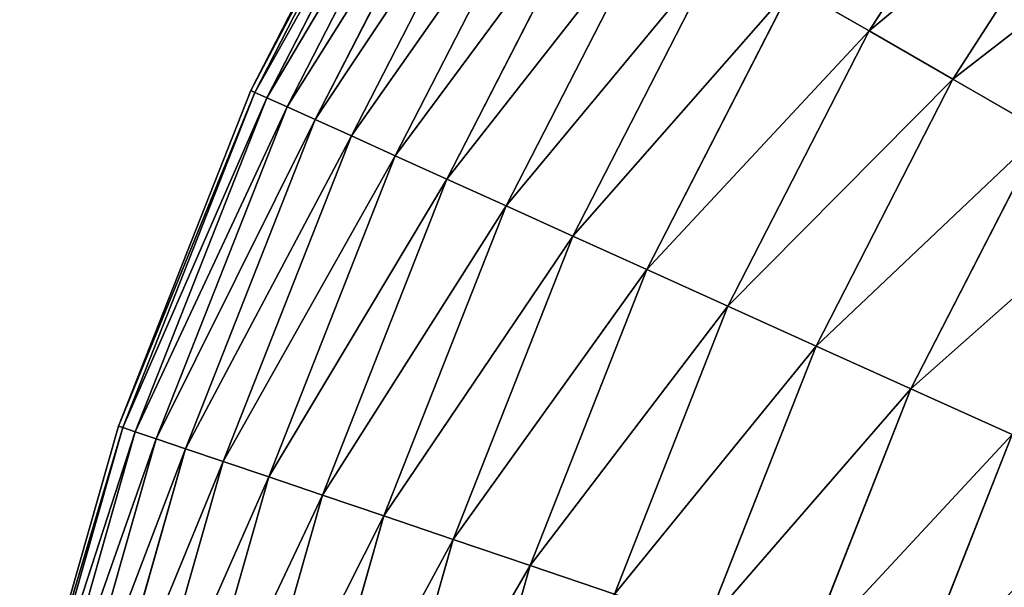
# Model space of a CAD drawing. Extents: x 5 to 965, y 4 to 104.
# Tile 332 of 656: x 436.55 to 449.94, y 67.39 to 75.11. Entities that reach past the tile are written whole.
import ezdxf

# ---------------------------------------------------------------- set-up
doc = ezdxf.new("R2010")
doc.units = 0
doc.layers.get('0').update_dxf_attribs({"color": 13, "linetype": 'CONTINUOUS'})

# ---------------------------------------------------------------- blocks, each defined once
blk = doc.blocks.new('COMPONENT_4')
for p, q in [((6.653, 74.939, 49.94), (4.415, 70.573, 49.94)), ((6.705, 74.909, 47.486), (4.47, 70.548, 47.486)), ((6.705, 74.909, 52.393), (4.47, 70.548, 52.393)), ((15.101, 74.922, 24.235), (12.824, 71.383, 24.235)), ((15.101, 74.922, 75.645), (12.824, 71.383, 75.645)), ((6.862, 74.819, 45.039), (4.634, 70.473, 45.039)), ((6.862, 74.819, 54.841), (4.634, 70.473, 54.841)), ((7.122, 74.669, 42.603), (4.908, 70.35, 42.603)), ((7.122, 74.669, 57.276), (4.908, 70.35, 57.276)), ((7.486, 74.459, 40.185), (5.291, 70.177, 40.185)), ((7.486, 74.459, 59.694), (5.291, 70.177, 59.694)), ((7.953, 74.19, 37.791), (5.782, 69.955, 37.791)), ((7.953, 74.19, 62.089), (5.782, 69.955, 62.089)), ((16.17, 74.157, 22.161), (13.963, 70.727, 22.161)), ((16.17, 74.157, 77.718), (13.963, 70.727, 77.718)), ((8.521, 73.863, 35.426), (6.379, 69.685, 35.426)), ((8.521, 73.863, 64.454), (6.379, 69.685, 64.454)), ((9.188, 73.478, 33.095), (7.081, 69.367, 33.095)), ((9.188, 73.478, 66.784), (7.081, 69.367, 66.784)), ((9.955, 73.037, 30.806), (7.887, 69.003, 30.806)), ((9.955, 73.037, 69.074), (7.887, 69.003, 69.074)), ((10.817, 72.539, 28.562), (8.794, 68.593, 28.562)), ((10.817, 72.539, 71.318), (8.794, 68.593, 71.318)), ((11.774, 71.988, 26.37), (9.801, 68.138, 26.37)), ((11.774, 71.988, 73.51), (9.801, 68.138, 73.51)), ((12.824, 71.383, 24.235), (11.774, 71.988, 26.37)), ((11.774, 71.988, 73.51), (12.824, 71.383, 75.645)), ((12.824, 71.383, 24.235), (10.904, 67.639, 24.235)), ((12.824, 71.383, 75.645), (10.904, 67.639, 75.645)), ((13.963, 70.727, 22.161), (12.824, 71.383, 24.235)), ((12.824, 71.383, 75.645), (13.963, 70.727, 77.718)), ((13.963, 70.727, 22.161), (12.102, 67.097, 22.161)), ((13.963, 70.727, 77.718), (12.102, 67.097, 77.718)), ((15.189, 70.02, 20.155), (13.963, 70.727, 22.161)), ((13.963, 70.727, 77.718), (15.189, 70.02, 79.725)), ((4.415, 70.573, 49.94), (2.615, 66.008, 49.94)), ((4.47, 70.548, 47.486), (2.672, 65.989, 47.486)), ((4.47, 70.548, 52.393), (2.672, 65.989, 52.393)), ((4.634, 70.473, 45.039), (2.843, 65.931, 45.039)), ((4.634, 70.473, 54.841), (2.843, 65.931, 54.841)), ((4.47, 70.548, 47.486), (4.415, 70.573, 49.94)), ((4.415, 70.573, 49.94), (4.47, 70.548, 52.393)), ((4.634, 70.473, 45.039), (4.47, 70.548, 47.486)), ((4.47, 70.548, 52.393), (4.634, 70.473, 54.841)), ((4.908, 70.35, 42.603), (4.634, 70.473, 45.039)), ((4.634, 70.473, 54.841), (4.908, 70.35, 57.276)), ((4.908, 70.35, 42.603), (3.128, 65.834, 42.603)), ((4.908, 70.35, 57.276), (3.128, 65.834, 57.276)), ((5.291, 70.177, 40.185), (4.908, 70.35, 42.603)), ((4.908, 70.35, 57.276), (5.291, 70.177, 59.694)), ((5.291, 70.177, 40.185), (3.526, 65.699, 40.185)), ((5.291, 70.177, 59.694), (3.526, 65.699, 59.694)), ((5.782, 69.955, 37.791), (5.291, 70.177, 40.185)), ((5.291, 70.177, 59.694), (5.782, 69.955, 62.089)), ((5.782, 69.955, 37.791), (4.036, 65.527, 37.791)), ((5.782, 69.955, 62.089), (4.036, 65.527, 62.089)), ((6.379, 69.685, 35.426), (5.782, 69.955, 37.791)), ((5.782, 69.955, 62.089), (6.379, 69.685, 64.454)), ((15.189, 70.02, 20.155), (13.391, 66.514, 20.155)), ((15.189, 70.02, 79.725), (13.391, 66.514, 79.725)), ((6.379, 69.685, 35.426), (4.657, 65.317, 35.426)), ((6.379, 69.685, 64.454), (4.657, 65.317, 64.454)), ((7.081, 69.367, 33.095), (6.379, 69.685, 35.426)), ((6.379, 69.685, 64.454), (7.081, 69.367, 66.784)), ((7.081, 69.367, 33.095), (5.387, 65.07, 33.095)), ((7.081, 69.367, 66.784), (5.387, 65.07, 66.784)), ((7.887, 69.003, 30.806), (7.081, 69.367, 33.095)), ((7.081, 69.367, 66.784), (7.887, 69.003, 69.074)), ((7.887, 69.003, 30.806), (6.224, 64.786, 30.806)), ((7.887, 69.003, 69.074), (6.224, 64.786, 69.074)), ((8.794, 68.593, 28.562), (7.887, 69.003, 30.806)), ((7.887, 69.003, 69.074), (8.794, 68.593, 71.318)), ((8.794, 68.593, 28.562), (7.167, 64.467, 28.562)), ((8.794, 68.593, 71.318), (7.167, 64.467, 71.318)), ((9.801, 68.138, 26.37), (8.794, 68.593, 28.562)), ((8.794, 68.593, 71.318), (9.801, 68.138, 73.51)), ((9.801, 68.138, 26.37), (8.214, 64.112, 26.37)), ((9.801, 68.138, 73.51), (8.214, 64.112, 73.51)), ((10.904, 67.639, 24.235), (9.801, 68.138, 26.37)), ((9.801, 68.138, 73.51), (10.904, 67.639, 75.645)), ((10.904, 67.639, 24.235), (9.361, 63.724, 24.235)), ((10.904, 67.639, 75.645), (9.361, 63.724, 75.645)), ((12.102, 67.097, 22.161), (10.904, 67.639, 24.235)), ((10.904, 67.639, 75.645), (12.102, 67.097, 77.718)), ((12.102, 67.097, 22.161), (10.606, 63.303, 22.161)), ((12.102, 67.097, 77.718), (10.606, 63.303, 77.718)), ((13.391, 66.514, 20.155), (12.102, 67.097, 22.161)), ((12.102, 67.097, 77.718), (13.391, 66.514, 79.725)), ((13.391, 66.514, 20.155), (11.946, 62.849, 20.155)), ((13.391, 66.514, 79.725), (11.946, 62.849, 79.725)), ((14.769, 65.892, 18.22), (13.391, 66.514, 20.155)), ((13.391, 66.514, 79.725), (14.769, 65.892, 81.659)), ((2.615, 66.008, 49.94), (1.271, 61.289, 49.94)), ((2.672, 65.989, 47.486), (1.33, 61.275, 47.486)), ((2.672, 65.989, 52.393), (1.33, 61.275, 52.393)), ((2.843, 65.931, 45.039), (1.506, 61.234, 45.039)), ((2.843, 65.931, 54.841), (1.506, 61.234, 54.841)), ((2.672, 65.989, 47.486), (2.615, 66.008, 49.94)), ((2.615, 66.008, 49.94), (2.672, 65.989, 52.393)), ((2.843, 65.931, 45.039), (2.672, 65.989, 47.486)), ((2.672, 65.989, 52.393), (2.843, 65.931, 54.841)), ((3.128, 65.834, 42.603), (2.843, 65.931, 45.039)), ((2.843, 65.931, 54.841), (3.128, 65.834, 57.276)), ((14.769, 65.892, 18.22), (13.378, 62.364, 18.22)), ((14.769, 65.892, 81.659), (13.378, 62.364, 81.659)), ((3.128, 65.834, 42.603), (1.799, 61.166, 42.603)), ((3.128, 65.834, 57.276), (1.799, 61.166, 57.276)), ((3.526, 65.699, 40.185), (3.128, 65.834, 42.603)), ((3.128, 65.834, 57.276), (3.526, 65.699, 59.694)), ((3.526, 65.699, 40.185), (2.208, 61.071, 40.185)), ((3.526, 65.699, 59.694), (2.208, 61.071, 59.694)), ((4.036, 65.527, 37.791), (3.526, 65.699, 40.185)), ((3.526, 65.699, 59.694), (4.036, 65.527, 62.089)), ((4.036, 65.527, 37.791), (2.733, 60.949, 37.791)), ((4.036, 65.527, 62.089), (2.733, 60.949, 62.089)), ((4.657, 65.317, 35.426), (4.036, 65.527, 37.791)), ((4.036, 65.527, 62.089), (4.657, 65.317, 64.454)), ((4.657, 65.317, 35.426), (3.371, 60.801, 35.426)), ((4.657, 65.317, 64.454), (3.371, 60.801, 64.454)), ((5.387, 65.07, 33.095), (4.657, 65.317, 35.426)), ((4.657, 65.317, 64.454), (5.387, 65.07, 66.784)), ((5.387, 65.07, 33.095), (4.122, 60.627, 33.095)), ((5.387, 65.07, 66.784), (4.122, 60.627, 66.784)), ((6.224, 64.786, 30.806), (5.387, 65.07, 33.095)), ((5.387, 65.07, 66.784), (6.224, 64.786, 69.074)), ((6.224, 64.786, 30.806), (4.983, 60.426, 30.806)), ((6.224, 64.786, 69.074), (4.983, 60.426, 69.074)), ((7.167, 64.467, 28.562), (6.224, 64.786, 30.806)), ((6.224, 64.786, 69.074), (7.167, 64.467, 71.318)), ((7.167, 64.467, 28.562), (5.953, 60.201, 28.562)), ((7.167, 64.467, 71.318), (5.953, 60.201, 71.318)), ((8.214, 64.112, 26.37), (7.167, 64.467, 28.562)), ((7.167, 64.467, 71.318), (8.214, 64.112, 73.51)), ((8.214, 64.112, 26.37), (7.029, 59.951, 26.37)), ((8.214, 64.112, 73.51), (7.029, 59.951, 73.51)), ((9.361, 63.724, 24.235), (8.214, 64.112, 26.37)), ((8.214, 64.112, 73.51), (9.361, 63.724, 75.645))]:
    blk.add_line(p, q)
mesh = blk.add_polyface()
corners = [(11.774, 71.988, 26.37), (15.101, 74.922, 24.235), (12.824, 71.383, 24.235), (14.116, 75.626, 26.37)]
mesh.append_faces([[corners[k] for k in face] for face in [(0, 1, 2), (1, 0, 3)]], dxfattribs={"vtx0": -1})
mesh = blk.add_polyface()
corners = [(15.101, 74.922, 75.645), (11.774, 71.988, 73.51), (12.824, 71.383, 75.645), (14.116, 75.626, 73.51)]
mesh.append_faces([[corners[k] for k in face] for face in [(0, 1, 2), (1, 0, 3)]], dxfattribs={"vtx0": -1})
mesh = blk.add_polyface()
corners = [(4.415, 70.573, 49.94), (6.705, 74.909, 47.486), (4.47, 70.548, 47.486), (6.653, 74.939, 49.94)]
mesh.append_faces([[corners[k] for k in face] for face in [(0, 1, 2), (1, 0, 3)]], dxfattribs={"vtx0": -1})
mesh = blk.add_polyface()
corners = [(6.705, 74.909, 52.393), (4.415, 70.573, 49.94), (4.47, 70.548, 52.393), (6.653, 74.939, 49.94)]
mesh.append_faces([[corners[k] for k in face] for face in [(0, 1, 2), (1, 0, 3)]], dxfattribs={"vtx0": -1})
mesh = blk.add_polyface()
corners = [(4.47, 70.548, 47.486), (6.862, 74.819, 45.039), (4.634, 70.473, 45.039), (6.705, 74.909, 47.486)]
mesh.append_faces([[corners[k] for k in face] for face in [(0, 1, 2), (1, 0, 3)]], dxfattribs={"vtx0": -1})
mesh = blk.add_polyface()
corners = [(6.862, 74.819, 54.841), (4.47, 70.548, 52.393), (4.634, 70.473, 54.841), (6.705, 74.909, 52.393)]
mesh.append_faces([[corners[k] for k in face] for face in [(0, 1, 2), (1, 0, 3)]], dxfattribs={"vtx0": -1})
mesh = blk.add_polyface()
corners = [(12.824, 71.383, 24.235), (16.17, 74.157, 22.161), (13.963, 70.727, 22.161), (15.101, 74.922, 24.235)]
mesh.append_faces([[corners[k] for k in face] for face in [(0, 1, 2), (1, 0, 3)]], dxfattribs={"vtx0": -1})
mesh = blk.add_polyface()
corners = [(16.17, 74.157, 77.718), (12.824, 71.383, 75.645), (13.963, 70.727, 77.718), (15.101, 74.922, 75.645)]
mesh.append_faces([[corners[k] for k in face] for face in [(0, 1, 2), (1, 0, 3)]], dxfattribs={"vtx0": -1})
mesh = blk.add_polyface()
corners = [(4.634, 70.473, 45.039), (7.122, 74.669, 42.603), (4.908, 70.35, 42.603), (6.862, 74.819, 45.039)]
mesh.append_faces([[corners[k] for k in face] for face in [(0, 1, 2), (1, 0, 3)]], dxfattribs={"vtx0": -1})
mesh = blk.add_polyface()
corners = [(7.122, 74.669, 57.276), (4.634, 70.473, 54.841), (4.908, 70.35, 57.276), (6.862, 74.819, 54.841)]
mesh.append_faces([[corners[k] for k in face] for face in [(0, 1, 2), (1, 0, 3)]], dxfattribs={"vtx0": -1})
mesh = blk.add_polyface()
corners = [(4.908, 70.35, 42.603), (7.486, 74.459, 40.185), (5.291, 70.177, 40.185), (7.122, 74.669, 42.603)]
mesh.append_faces([[corners[k] for k in face] for face in [(0, 1, 2), (1, 0, 3)]], dxfattribs={"vtx0": -1})
mesh = blk.add_polyface()
corners = [(7.486, 74.459, 59.694), (4.908, 70.35, 57.276), (5.291, 70.177, 59.694), (7.122, 74.669, 57.276)]
mesh.append_faces([[corners[k] for k in face] for face in [(0, 1, 2), (1, 0, 3)]], dxfattribs={"vtx0": -1})
mesh = blk.add_polyface()
corners = [(5.291, 70.177, 40.185), (7.953, 74.19, 37.791), (5.782, 69.955, 37.791), (7.486, 74.459, 40.185)]
mesh.append_faces([[corners[k] for k in face] for face in [(0, 1, 2), (1, 0, 3)]], dxfattribs={"vtx0": -1})
mesh = blk.add_polyface()
corners = [(7.953, 74.19, 62.089), (5.291, 70.177, 59.694), (5.782, 69.955, 62.089), (7.486, 74.459, 59.694)]
mesh.append_faces([[corners[k] for k in face] for face in [(0, 1, 2), (1, 0, 3)]], dxfattribs={"vtx0": -1})
mesh = blk.add_polyface()
corners = [(5.782, 69.955, 37.791), (8.521, 73.863, 35.426), (6.379, 69.685, 35.426), (7.953, 74.19, 37.791)]
mesh.append_faces([[corners[k] for k in face] for face in [(0, 1, 2), (1, 0, 3)]], dxfattribs={"vtx0": -1})
mesh = blk.add_polyface()
corners = [(8.521, 73.863, 64.454), (5.782, 69.955, 62.089), (6.379, 69.685, 64.454), (7.953, 74.19, 62.089)]
mesh.append_faces([[corners[k] for k in face] for face in [(0, 1, 2), (1, 0, 3)]], dxfattribs={"vtx0": -1})
mesh = blk.add_polyface()
corners = [(13.963, 70.727, 22.161), (17.321, 73.334, 20.155), (15.189, 70.02, 20.155), (16.17, 74.157, 22.161)]
mesh.append_faces([[corners[k] for k in face] for face in [(0, 1, 2), (1, 0, 3)]], dxfattribs={"vtx0": -1})
mesh = blk.add_polyface()
corners = [(17.321, 73.334, 79.725), (13.963, 70.727, 77.718), (15.189, 70.02, 79.725), (16.17, 74.157, 77.718)]
mesh.append_faces([[corners[k] for k in face] for face in [(0, 1, 2), (1, 0, 3)]], dxfattribs={"vtx0": -1})
mesh = blk.add_polyface()
corners = [(6.379, 69.685, 35.426), (9.188, 73.478, 33.095), (7.081, 69.367, 33.095), (8.521, 73.863, 35.426)]
mesh.append_faces([[corners[k] for k in face] for face in [(0, 1, 2), (1, 0, 3)]], dxfattribs={"vtx0": -1})
mesh = blk.add_polyface()
corners = [(9.188, 73.478, 66.784), (6.379, 69.685, 64.454), (7.081, 69.367, 66.784), (8.521, 73.863, 64.454)]
mesh.append_faces([[corners[k] for k in face] for face in [(0, 1, 2), (1, 0, 3)]], dxfattribs={"vtx0": -1})
mesh = blk.add_polyface()
corners = [(7.081, 69.367, 33.095), (9.955, 73.037, 30.806), (7.887, 69.003, 30.806), (9.188, 73.478, 33.095)]
mesh.append_faces([[corners[k] for k in face] for face in [(0, 1, 2), (1, 0, 3)]], dxfattribs={"vtx0": -1})
mesh = blk.add_polyface()
corners = [(9.955, 73.037, 69.074), (7.081, 69.367, 66.784), (7.887, 69.003, 69.074), (9.188, 73.478, 66.784)]
mesh.append_faces([[corners[k] for k in face] for face in [(0, 1, 2), (1, 0, 3)]], dxfattribs={"vtx0": -1})
mesh = blk.add_polyface()
corners = [(7.887, 69.003, 30.806), (10.817, 72.539, 28.562), (8.794, 68.593, 28.562), (9.955, 73.037, 30.806)]
mesh.append_faces([[corners[k] for k in face] for face in [(0, 1, 2), (1, 0, 3)]], dxfattribs={"vtx0": -1})
mesh = blk.add_polyface()
corners = [(10.817, 72.539, 71.318), (7.887, 69.003, 69.074), (8.794, 68.593, 71.318), (9.955, 73.037, 69.074)]
mesh.append_faces([[corners[k] for k in face] for face in [(0, 1, 2), (1, 0, 3)]], dxfattribs={"vtx0": -1})
mesh = blk.add_polyface()
corners = [(8.794, 68.593, 28.562), (11.774, 71.988, 26.37), (9.801, 68.138, 26.37), (10.817, 72.539, 28.562)]
mesh.append_faces([[corners[k] for k in face] for face in [(0, 1, 2), (1, 0, 3)]], dxfattribs={"vtx0": -1})
mesh = blk.add_polyface()
corners = [(11.774, 71.988, 73.51), (8.794, 68.593, 71.318), (9.801, 68.138, 73.51), (10.817, 72.539, 71.318)]
mesh.append_faces([[corners[k] for k in face] for face in [(0, 1, 2), (1, 0, 3)]], dxfattribs={"vtx0": -1})
mesh = blk.add_polyface()
corners = [(9.801, 68.138, 26.37), (12.824, 71.383, 24.235), (10.904, 67.639, 24.235), (11.774, 71.988, 26.37)]
mesh.append_faces([[corners[k] for k in face] for face in [(0, 1, 2), (1, 0, 3)]], dxfattribs={"vtx0": -1})
mesh = blk.add_polyface()
corners = [(12.824, 71.383, 75.645), (9.801, 68.138, 73.51), (10.904, 67.639, 75.645), (11.774, 71.988, 73.51)]
mesh.append_faces([[corners[k] for k in face] for face in [(0, 1, 2), (1, 0, 3)]], dxfattribs={"vtx0": -1})
mesh = blk.add_polyface()
corners = [(10.904, 67.639, 24.235), (13.963, 70.727, 22.161), (12.102, 67.097, 22.161), (12.824, 71.383, 24.235)]
mesh.append_faces([[corners[k] for k in face] for face in [(0, 1, 2), (1, 0, 3)]], dxfattribs={"vtx0": -1})
mesh = blk.add_polyface()
corners = [(13.963, 70.727, 77.718), (10.904, 67.639, 75.645), (12.102, 67.097, 77.718), (12.824, 71.383, 75.645)]
mesh.append_faces([[corners[k] for k in face] for face in [(0, 1, 2), (1, 0, 3)]], dxfattribs={"vtx0": -1})
mesh = blk.add_polyface()
corners = [(12.102, 67.097, 22.161), (15.189, 70.02, 20.155), (13.391, 66.514, 20.155), (13.963, 70.727, 22.161)]
mesh.append_faces([[corners[k] for k in face] for face in [(0, 1, 2), (1, 0, 3)]], dxfattribs={"vtx0": -1})
mesh = blk.add_polyface()
corners = [(15.189, 70.02, 79.725), (12.102, 67.097, 77.718), (13.391, 66.514, 79.725), (13.963, 70.727, 77.718)]
mesh.append_faces([[corners[k] for k in face] for face in [(0, 1, 2), (1, 0, 3)]], dxfattribs={"vtx0": -1})
mesh = blk.add_polyface()
corners = [(2.615, 66.008, 49.94), (4.47, 70.548, 47.486), (2.672, 65.989, 47.486), (4.415, 70.573, 49.94)]
mesh.append_faces([[corners[k] for k in face] for face in [(0, 1, 2), (1, 0, 3)]], dxfattribs={"vtx0": -1})
mesh = blk.add_polyface()
corners = [(4.47, 70.548, 52.393), (2.615, 66.008, 49.94), (2.672, 65.989, 52.393), (4.415, 70.573, 49.94)]
mesh.append_faces([[corners[k] for k in face] for face in [(0, 1, 2), (1, 0, 3)]], dxfattribs={"vtx0": -1})
mesh = blk.add_polyface()
corners = [(2.672, 65.989, 47.486), (4.634, 70.473, 45.039), (2.843, 65.931, 45.039), (4.47, 70.548, 47.486)]
mesh.append_faces([[corners[k] for k in face] for face in [(0, 1, 2), (1, 0, 3)]], dxfattribs={"vtx0": -1})
mesh = blk.add_polyface()
corners = [(4.634, 70.473, 54.841), (2.672, 65.989, 52.393), (2.843, 65.931, 54.841), (4.47, 70.548, 52.393)]
mesh.append_faces([[corners[k] for k in face] for face in [(0, 1, 2), (1, 0, 3)]], dxfattribs={"vtx0": -1})
mesh = blk.add_polyface()
corners = [(2.843, 65.931, 45.039), (4.908, 70.35, 42.603), (3.128, 65.834, 42.603), (4.634, 70.473, 45.039)]
mesh.append_faces([[corners[k] for k in face] for face in [(0, 1, 2), (1, 0, 3)]], dxfattribs={"vtx0": -1})
mesh = blk.add_polyface()
corners = [(4.908, 70.35, 57.276), (2.843, 65.931, 54.841), (3.128, 65.834, 57.276), (4.634, 70.473, 54.841)]
mesh.append_faces([[corners[k] for k in face] for face in [(0, 1, 2), (1, 0, 3)]], dxfattribs={"vtx0": -1})
mesh = blk.add_polyface()
corners = [(3.128, 65.834, 42.603), (5.291, 70.177, 40.185), (3.526, 65.699, 40.185), (4.908, 70.35, 42.603)]
mesh.append_faces([[corners[k] for k in face] for face in [(0, 1, 2), (1, 0, 3)]], dxfattribs={"vtx0": -1})
mesh = blk.add_polyface()
corners = [(5.291, 70.177, 59.694), (3.128, 65.834, 57.276), (3.526, 65.699, 59.694), (4.908, 70.35, 57.276)]
mesh.append_faces([[corners[k] for k in face] for face in [(0, 1, 2), (1, 0, 3)]], dxfattribs={"vtx0": -1})
mesh = blk.add_polyface()
corners = [(3.526, 65.699, 40.185), (5.782, 69.955, 37.791), (4.036, 65.527, 37.791), (5.291, 70.177, 40.185)]
mesh.append_faces([[corners[k] for k in face] for face in [(0, 1, 2), (1, 0, 3)]], dxfattribs={"vtx0": -1})
mesh = blk.add_polyface()
corners = [(5.782, 69.955, 62.089), (3.526, 65.699, 59.694), (4.036, 65.527, 62.089), (5.291, 70.177, 59.694)]
mesh.append_faces([[corners[k] for k in face] for face in [(0, 1, 2), (1, 0, 3)]], dxfattribs={"vtx0": -1})
mesh = blk.add_polyface()
corners = [(4.036, 65.527, 37.791), (6.379, 69.685, 35.426), (4.657, 65.317, 35.426), (5.782, 69.955, 37.791)]
mesh.append_faces([[corners[k] for k in face] for face in [(0, 1, 2), (1, 0, 3)]], dxfattribs={"vtx0": -1})
mesh = blk.add_polyface()
corners = [(6.379, 69.685, 64.454), (4.036, 65.527, 62.089), (4.657, 65.317, 64.454), (5.782, 69.955, 62.089)]
mesh.append_faces([[corners[k] for k in face] for face in [(0, 1, 2), (1, 0, 3)]], dxfattribs={"vtx0": -1})
mesh = blk.add_polyface()
corners = [(13.391, 66.514, 20.155), (16.498, 69.266, 18.22), (14.769, 65.892, 18.22), (15.189, 70.02, 20.155)]
mesh.append_faces([[corners[k] for k in face] for face in [(0, 1, 2), (1, 0, 3)]], dxfattribs={"vtx0": -1})
mesh = blk.add_polyface()
corners = [(16.498, 69.266, 81.659), (13.391, 66.514, 79.725), (14.769, 65.892, 81.659), (15.189, 70.02, 79.725)]
mesh.append_faces([[corners[k] for k in face] for face in [(0, 1, 2), (1, 0, 3)]], dxfattribs={"vtx0": -1})
mesh = blk.add_polyface()
corners = [(4.657, 65.317, 35.426), (7.081, 69.367, 33.095), (5.387, 65.07, 33.095), (6.379, 69.685, 35.426)]
mesh.append_faces([[corners[k] for k in face] for face in [(0, 1, 2), (1, 0, 3)]], dxfattribs={"vtx0": -1})
mesh = blk.add_polyface()
corners = [(7.081, 69.367, 66.784), (4.657, 65.317, 64.454), (5.387, 65.07, 66.784), (6.379, 69.685, 64.454)]
mesh.append_faces([[corners[k] for k in face] for face in [(0, 1, 2), (1, 0, 3)]], dxfattribs={"vtx0": -1})
mesh = blk.add_polyface()
corners = [(5.387, 65.07, 33.095), (7.887, 69.003, 30.806), (6.224, 64.786, 30.806), (7.081, 69.367, 33.095)]
mesh.append_faces([[corners[k] for k in face] for face in [(0, 1, 2), (1, 0, 3)]], dxfattribs={"vtx0": -1})
mesh = blk.add_polyface()
corners = [(7.887, 69.003, 69.074), (5.387, 65.07, 66.784), (6.224, 64.786, 69.074), (7.081, 69.367, 66.784)]
mesh.append_faces([[corners[k] for k in face] for face in [(0, 1, 2), (1, 0, 3)]], dxfattribs={"vtx0": -1})
mesh = blk.add_polyface()
corners = [(6.224, 64.786, 30.806), (8.794, 68.593, 28.562), (7.167, 64.467, 28.562), (7.887, 69.003, 30.806)]
mesh.append_faces([[corners[k] for k in face] for face in [(0, 1, 2), (1, 0, 3)]], dxfattribs={"vtx0": -1})
mesh = blk.add_polyface()
corners = [(8.794, 68.593, 71.318), (6.224, 64.786, 69.074), (7.167, 64.467, 71.318), (7.887, 69.003, 69.074)]
mesh.append_faces([[corners[k] for k in face] for face in [(0, 1, 2), (1, 0, 3)]], dxfattribs={"vtx0": -1})
mesh = blk.add_polyface()
corners = [(7.167, 64.467, 28.562), (9.801, 68.138, 26.37), (8.214, 64.112, 26.37), (8.794, 68.593, 28.562)]
mesh.append_faces([[corners[k] for k in face] for face in [(0, 1, 2), (1, 0, 3)]], dxfattribs={"vtx0": -1})
mesh = blk.add_polyface()
corners = [(9.801, 68.138, 73.51), (7.167, 64.467, 71.318), (8.214, 64.112, 73.51), (8.794, 68.593, 71.318)]
mesh.append_faces([[corners[k] for k in face] for face in [(0, 1, 2), (1, 0, 3)]], dxfattribs={"vtx0": -1})
mesh = blk.add_polyface()
corners = [(8.214, 64.112, 26.37), (10.904, 67.639, 24.235), (9.361, 63.724, 24.235), (9.801, 68.138, 26.37)]
mesh.append_faces([[corners[k] for k in face] for face in [(0, 1, 2), (1, 0, 3)]], dxfattribs={"vtx0": -1})
mesh = blk.add_polyface()
corners = [(10.904, 67.639, 75.645), (8.214, 64.112, 73.51), (9.361, 63.724, 75.645), (9.801, 68.138, 73.51)]
mesh.append_faces([[corners[k] for k in face] for face in [(0, 1, 2), (1, 0, 3)]], dxfattribs={"vtx0": -1})
mesh = blk.add_polyface()
corners = [(9.361, 63.724, 24.235), (12.102, 67.097, 22.161), (10.606, 63.303, 22.161), (10.904, 67.639, 24.235)]
mesh.append_faces([[corners[k] for k in face] for face in [(0, 1, 2), (1, 0, 3)]], dxfattribs={"vtx0": -1})
mesh = blk.add_polyface()
corners = [(12.102, 67.097, 77.718), (9.361, 63.724, 75.645), (10.606, 63.303, 77.718), (10.904, 67.639, 75.645)]
mesh.append_faces([[corners[k] for k in face] for face in [(0, 1, 2), (1, 0, 3)]], dxfattribs={"vtx0": -1})
mesh = blk.add_polyface()
corners = [(10.606, 63.303, 22.161), (13.391, 66.514, 20.155), (11.946, 62.849, 20.155), (12.102, 67.097, 22.161)]
mesh.append_faces([[corners[k] for k in face] for face in [(0, 1, 2), (1, 0, 3)]], dxfattribs={"vtx0": -1})
mesh = blk.add_polyface()
corners = [(13.391, 66.514, 79.725), (10.606, 63.303, 77.718), (11.946, 62.849, 79.725), (12.102, 67.097, 77.718)]
mesh.append_faces([[corners[k] for k in face] for face in [(0, 1, 2), (1, 0, 3)]], dxfattribs={"vtx0": -1})
mesh = blk.add_polyface()
corners = [(11.946, 62.849, 20.155), (14.769, 65.892, 18.22), (13.378, 62.364, 18.22), (13.391, 66.514, 20.155)]
mesh.append_faces([[corners[k] for k in face] for face in [(0, 1, 2), (1, 0, 3)]], dxfattribs={"vtx0": -1})
mesh = blk.add_polyface()
corners = [(14.769, 65.892, 81.659), (11.946, 62.849, 79.725), (13.378, 62.364, 81.659), (13.391, 66.514, 79.725)]
mesh.append_faces([[corners[k] for k in face] for face in [(0, 1, 2), (1, 0, 3)]], dxfattribs={"vtx0": -1})
mesh = blk.add_polyface()
corners = [(1.271, 61.289, 49.94), (2.672, 65.989, 47.486), (1.33, 61.275, 47.486), (2.615, 66.008, 49.94)]
mesh.append_faces([[corners[k] for k in face] for face in [(0, 1, 2), (1, 0, 3)]], dxfattribs={"vtx0": -1})
mesh = blk.add_polyface()
corners = [(2.672, 65.989, 52.393), (1.271, 61.289, 49.94), (1.33, 61.275, 52.393), (2.615, 66.008, 49.94)]
mesh.append_faces([[corners[k] for k in face] for face in [(0, 1, 2), (1, 0, 3)]], dxfattribs={"vtx0": -1})
mesh = blk.add_polyface()
corners = [(1.33, 61.275, 47.486), (2.843, 65.931, 45.039), (1.506, 61.234, 45.039), (2.672, 65.989, 47.486)]
mesh.append_faces([[corners[k] for k in face] for face in [(0, 1, 2), (1, 0, 3)]], dxfattribs={"vtx0": -1})
mesh = blk.add_polyface()
corners = [(2.843, 65.931, 54.841), (1.33, 61.275, 52.393), (1.506, 61.234, 54.841), (2.672, 65.989, 52.393)]
mesh.append_faces([[corners[k] for k in face] for face in [(0, 1, 2), (1, 0, 3)]], dxfattribs={"vtx0": -1})
mesh = blk.add_polyface()
corners = [(1.506, 61.234, 45.039), (3.128, 65.834, 42.603), (1.799, 61.166, 42.603), (2.843, 65.931, 45.039)]
mesh.append_faces([[corners[k] for k in face] for face in [(0, 1, 2), (1, 0, 3)]], dxfattribs={"vtx0": -1})
mesh = blk.add_polyface()
corners = [(3.128, 65.834, 57.276), (1.506, 61.234, 54.841), (1.799, 61.166, 57.276), (2.843, 65.931, 54.841)]
mesh.append_faces([[corners[k] for k in face] for face in [(0, 1, 2), (1, 0, 3)]], dxfattribs={"vtx0": -1})
mesh = blk.add_polyface()
corners = [(13.378, 62.364, 18.22), (16.231, 65.23, 16.362), (14.898, 61.849, 16.362), (14.769, 65.892, 18.22)]
mesh.append_faces([[corners[k] for k in face] for face in [(0, 1, 2), (1, 0, 3)]], dxfattribs={"vtx0": -1})
mesh = blk.add_polyface()
corners = [(16.231, 65.23, 83.518), (13.378, 62.364, 81.659), (14.898, 61.849, 83.518), (14.769, 65.892, 81.659)]
mesh.append_faces([[corners[k] for k in face] for face in [(0, 1, 2), (1, 0, 3)]], dxfattribs={"vtx0": -1})
mesh = blk.add_polyface()
corners = [(1.799, 61.166, 42.603), (3.526, 65.699, 40.185), (2.208, 61.071, 40.185), (3.128, 65.834, 42.603)]
mesh.append_faces([[corners[k] for k in face] for face in [(0, 1, 2), (1, 0, 3)]], dxfattribs={"vtx0": -1})
mesh = blk.add_polyface()
corners = [(3.526, 65.699, 59.694), (1.799, 61.166, 57.276), (2.208, 61.071, 59.694), (3.128, 65.834, 57.276)]
mesh.append_faces([[corners[k] for k in face] for face in [(0, 1, 2), (1, 0, 3)]], dxfattribs={"vtx0": -1})
mesh = blk.add_polyface()
corners = [(2.208, 61.071, 40.185), (4.036, 65.527, 37.791), (2.733, 60.949, 37.791), (3.526, 65.699, 40.185)]
mesh.append_faces([[corners[k] for k in face] for face in [(0, 1, 2), (1, 0, 3)]], dxfattribs={"vtx0": -1})
mesh = blk.add_polyface()
corners = [(4.036, 65.527, 62.089), (2.208, 61.071, 59.694), (2.733, 60.949, 62.089), (3.526, 65.699, 59.694)]
mesh.append_faces([[corners[k] for k in face] for face in [(0, 1, 2), (1, 0, 3)]], dxfattribs={"vtx0": -1})
mesh = blk.add_polyface()
corners = [(2.733, 60.949, 37.791), (4.657, 65.317, 35.426), (3.371, 60.801, 35.426), (4.036, 65.527, 37.791)]
mesh.append_faces([[corners[k] for k in face] for face in [(0, 1, 2), (1, 0, 3)]], dxfattribs={"vtx0": -1})
mesh = blk.add_polyface()
corners = [(4.657, 65.317, 64.454), (2.733, 60.949, 62.089), (3.371, 60.801, 64.454), (4.036, 65.527, 62.089)]
mesh.append_faces([[corners[k] for k in face] for face in [(0, 1, 2), (1, 0, 3)]], dxfattribs={"vtx0": -1})
mesh = blk.add_polyface()
corners = [(3.371, 60.801, 35.426), (5.387, 65.07, 33.095), (4.122, 60.627, 33.095), (4.657, 65.317, 35.426)]
mesh.append_faces([[corners[k] for k in face] for face in [(0, 1, 2), (1, 0, 3)]], dxfattribs={"vtx0": -1})
mesh = blk.add_polyface()
corners = [(5.387, 65.07, 66.784), (3.371, 60.801, 64.454), (4.122, 60.627, 66.784), (4.657, 65.317, 64.454)]
mesh.append_faces([[corners[k] for k in face] for face in [(0, 1, 2), (1, 0, 3)]], dxfattribs={"vtx0": -1})
mesh = blk.add_polyface()
corners = [(4.122, 60.627, 33.095), (6.224, 64.786, 30.806), (4.983, 60.426, 30.806), (5.387, 65.07, 33.095)]
mesh.append_faces([[corners[k] for k in face] for face in [(0, 1, 2), (1, 0, 3)]], dxfattribs={"vtx0": -1})
mesh = blk.add_polyface()
corners = [(6.224, 64.786, 69.074), (4.122, 60.627, 66.784), (4.983, 60.426, 69.074), (5.387, 65.07, 66.784)]
mesh.append_faces([[corners[k] for k in face] for face in [(0, 1, 2), (1, 0, 3)]], dxfattribs={"vtx0": -1})
mesh = blk.add_polyface()
corners = [(4.983, 60.426, 30.806), (7.167, 64.467, 28.562), (5.953, 60.201, 28.562), (6.224, 64.786, 30.806)]
mesh.append_faces([[corners[k] for k in face] for face in [(0, 1, 2), (1, 0, 3)]], dxfattribs={"vtx0": -1})
mesh = blk.add_polyface()
corners = [(7.167, 64.467, 71.318), (4.983, 60.426, 69.074), (5.953, 60.201, 71.318), (6.224, 64.786, 69.074)]
mesh.append_faces([[corners[k] for k in face] for face in [(0, 1, 2), (1, 0, 3)]], dxfattribs={"vtx0": -1})
mesh = blk.add_polyface()
corners = [(5.953, 60.201, 28.562), (8.214, 64.112, 26.37), (7.029, 59.951, 26.37), (7.167, 64.467, 28.562)]
mesh.append_faces([[corners[k] for k in face] for face in [(0, 1, 2), (1, 0, 3)]], dxfattribs={"vtx0": -1})
mesh = blk.add_polyface()
corners = [(8.214, 64.112, 73.51), (5.953, 60.201, 71.318), (7.029, 59.951, 73.51), (7.167, 64.467, 71.318)]
mesh.append_faces([[corners[k] for k in face] for face in [(0, 1, 2), (1, 0, 3)]], dxfattribs={"vtx0": -1})
mesh = blk.add_polyface()
corners = [(7.029, 59.951, 26.37), (9.361, 63.724, 24.235), (8.209, 59.677, 24.235), (8.214, 64.112, 26.37)]
mesh.append_faces([[corners[k] for k in face] for face in [(0, 1, 2), (1, 0, 3)]], dxfattribs={"vtx0": -1})
mesh = blk.add_polyface()
corners = [(9.361, 63.724, 75.645), (7.029, 59.951, 73.51), (8.209, 59.677, 75.645), (8.214, 64.112, 73.51)]
mesh.append_faces([[corners[k] for k in face] for face in [(0, 1, 2), (1, 0, 3)]], dxfattribs={"vtx0": -1})
blk = doc.blocks.new('COMPONENT_5')
blk.add_blockref('COMPONENT_4', (0, 0))
blk = doc.blocks.new('GROUP_9')
blk.add_blockref('COMPONENT_5', (350, 0))
blk = doc.blocks.new('GROUP_14')
blk.add_blockref('GROUP_9', (79.918, 0))

msp = doc.modelspace()

# ---------------------------------------------------------------- block references
msp.add_blockref('GROUP_14', (5.361, 3.573, 2.908))

doc.saveas('drawing.dxf')
